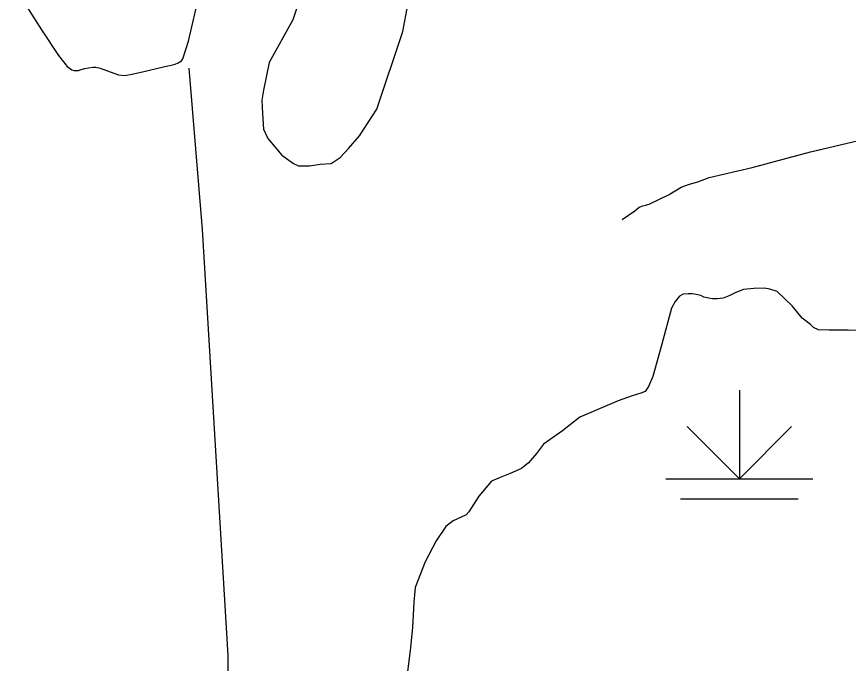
# Model space of a CAD drawing. Extents: x 1084508 to 1142749, y 1057638 to 1093403.
# Drawn here: x 1137484 to 1138370, y 1073892 to 1074581 of the extents above; entities that cross this region are included whole.
import ezdxf

# ---------------------------------------------------------------- set-up
doc = ezdxf.new("R2010")
doc.units = 0
for name, color, linetype in [('Level 43', 7, 'Continuous'), ('Level 44', 7, 'Continuous'), ('Level 47', 7, 'Continuous'), ('Level 5', 7, 'Continuous')]:
    doc.layers.add(name, color=color, linetype=linetype)

msp = doc.modelspace()

# ---------------------------------------------------------------- linework, layer by layer
at = {"layer": 'Level 43'}
for points in [[(1138129.37, 1074365.09), (1138142.58, 1074374.58), (1138147.32, 1074378.31), (1138151.05, 1074379.67), (1138154.1, 1074380.35), (1138157.83, 1074381.37), (1138179.17, 1074391.88), (1138192.05, 1074399.68), (1138200.86, 1074402.73), (1138210, 1074405.44), (1138221.86, 1074409.85), (1138267.6, 1074420.7), (1138329.94, 1074437.32), (1138426.16, 1074460.04)], [(1138221.82, 1074409.84), (1138221.86, 1074409.85), (1138267.6, 1074420.7), (1138329.94, 1074437.32), (1138342.33, 1074440.25)], [(1138129.37, 1074365.09), (1138142.58, 1074374.58), (1138147.32, 1074378.31), (1138151.05, 1074379.67), (1138154.1, 1074380.35), (1138157.83, 1074381.37), (1138179.17, 1074391.88), (1138183.53, 1074394.52)]]:
    msp.add_lwpolyline(points, dxfattribs=at)
at = {"layer": 'Level 44'}
for p, q in [((1138254.05, 1074183.35), (1138254.05, 1074089.18)), ((1138254.05, 1074089.18), (1138198.57, 1074144.67)), ((1138254.05, 1074089.18), (1138309.54, 1074144.67)), ((1138175.58, 1074089.18), (1138332.52, 1074089.18)), ((1138191.28, 1074067.79), (1138316.83, 1074067.79))]:
    msp.add_line(p, q, dxfattribs=at)
at = {"layer": 'Level 47'}
for points in [[(1137787.88, 1074607.16), (1137778.11, 1074577.81), (1137753.23, 1074532.47), (1137747.02, 1074503.13), (1137745.24, 1074492.46), (1137746.13, 1074478.23), (1137747.02, 1074461.34), (1137751.46, 1074451.56), (1137766.56, 1074433.77), (1137778.99, 1074424.88), (1137784.32, 1074422.21), (1137795.87, 1074422.21), (1137807.42, 1074423.99), (1137818.97, 1074424.88), (1137828.74, 1074431.11), (1137837.62, 1074440.89), (1137849.17, 1074454.22), (1137867.83, 1074482.68), (1137895.36, 1074565.37), (1137905.13, 1074616.94)], [(1137483.97, 1074609.59), (1137510.64, 1074567.15), (1137528.41, 1074539.78), (1137537.99, 1074528.14), (1137542.77, 1074524.72), (1137545.17, 1074524.04), (1137549.95, 1074524.04), (1137552.69, 1074525.06), (1137556.79, 1074526.09), (1137560.55, 1074526.78), (1137565.34, 1074527.46), (1137568.41, 1074527.46), (1137572.86, 1074526.43), (1137587.56, 1074520.96), (1137592.68, 1074519.25), (1137599.18, 1074518.56), (1137606.7, 1074519.93), (1137617.98, 1074522.33), (1137640.55, 1074527.8), (1137644.99, 1074528.83), (1137648.75, 1074529.51), (1137652.85, 1074530.54), (1137655.93, 1074531.91), (1137659.69, 1074534.3), (1137661.06, 1074536.36), (1137667.21, 1074555.18), (1137678.83, 1074605.82)], [(1138386.77, 1074246.9), (1138369.9, 1074247.36), (1138349.84, 1074247.36), (1138338.44, 1074247.82), (1138332.97, 1074250.1), (1138329.78, 1074253.29), (1138321.11, 1074260.14), (1138310.17, 1074273.37), (1138294.21, 1074288.44), (1138286.46, 1074291.17), (1138280.99, 1074292.09), (1138269.59, 1074291.63), (1138258.65, 1074290.72), (1138250.44, 1074287.52), (1138244.05, 1074284.33), (1138236.76, 1074281.59), (1138230.38, 1074280.68), (1138225.36, 1074280.68), (1138221.71, 1074281.59), (1138216.24, 1074282.5), (1138213.05, 1074284.33), (1138208.03, 1074285.24)], [(1138208.03, 1074285.24), (1138203.93, 1074286.15), (1138199.37, 1074286.15), (1138194.35, 1074285.7), (1138190.25, 1074283.42), (1138185.69, 1074277.94), (1138181.59, 1074270.64), (1138171.56, 1074232.3), (1138161.93, 1074197.85), (1138157.39, 1074187.24), (1138153.61, 1074181.94), (1138149.06, 1074180.42), (1138139.98, 1074177.39), (1138124.84, 1074172.09), (1138083.96, 1074154.66), (1138065.79, 1074140.26), (1138045.35, 1074125.86), (1138037.78, 1074116.01), (1138029.45, 1074106.16), (1138021.88, 1074100.1), (1138009.77, 1074094.8), (1137999.17, 1074090.25), (1137990.08, 1074086.46), (1137976.46, 1074070.55), (1137965.75, 1074053.94), (1137962.89, 1074050.6), (1137957.66, 1074048.22), (1137949.09, 1074044.41), (1137941.48, 1074038.22), (1137931.01, 1074022.98), (1137919.11, 1074000.59), (1137908.64, 1073973.44), (1137907.22, 1073957.72), (1137905.79, 1073930.57), (1137903.41, 1073906.28), (1137900.55, 1073883.89)]]:
    msp.add_lwpolyline(points, dxfattribs=at)
at = {"layer": 'Level 5'}
msp.add_lwpolyline([(1137667.41, 1074526.38), (1137681.84, 1074354.38), (1137709.04, 1073900.93), (1137716.76, 1073037.66)], dxfattribs=at)

doc.saveas('drawing.dxf')
